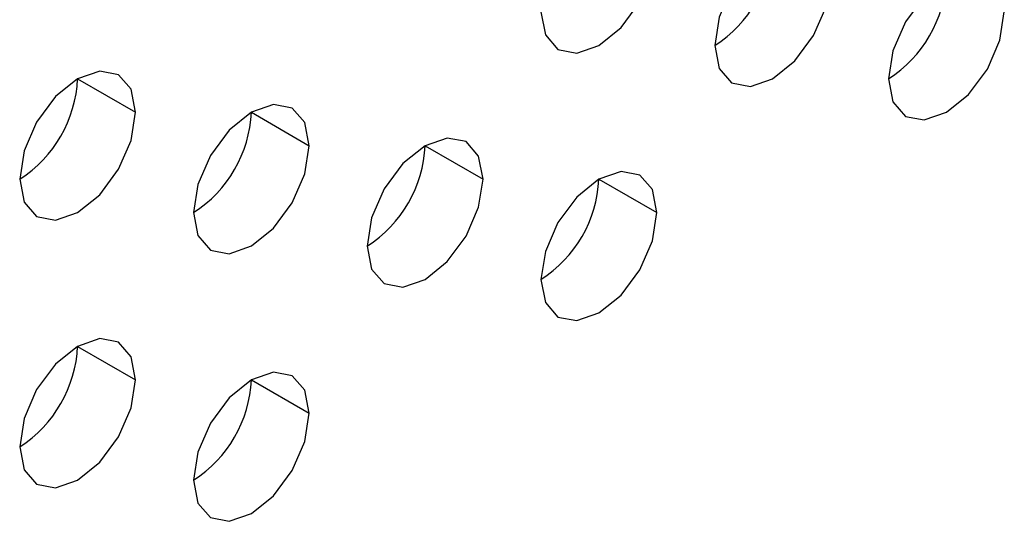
# Model space of a CAD drawing. Header units: millimetres. Extents: x 0 to 1118, y 0 to 864.
# Tile 345 of 397: x 994.636 to 995.838, y 717.464 to 718.077. Entities that reach past the tile are written whole.
import ezdxf

# ---------------------------------------------------------------- set-up
doc = ezdxf.new("R2010")
doc.units = ezdxf.units.MM

msp = doc.modelspace()

# ---------------------------------------------------------------- linework, layer by layer
at = {"color": 7, "linetype": 'Continuous', "lineweight": 25}
for p, q in [((994.7067, 718.0046), (994.7774, 717.9638)), ((994.9188, 717.9637), (994.9895, 717.9229)), ((995.131, 717.9229), (995.2017, 717.8821)), ((995.3431, 717.8821), (995.4138, 717.8412)), ((994.7067, 717.678), (994.7774, 717.6372)), ((994.9188, 717.6371), (994.9895, 717.5963))]:
    msp.add_line(p, q, dxfattribs=at)
at = {"color": 7, "linetype": 'Continuous', "lineweight": 25, "flags": 128}
for points in [[(995.6259, 718.127), (995.6206, 718.1551), (995.6052, 718.1728), (995.5823, 718.1772), (995.5552, 718.1678), (995.5282, 718.146), (995.5052, 718.1151), (995.4899, 718.0797), (995.4845, 718.0454)], [(995.2724, 718.0862), (995.2778, 718.0581), (995.2931, 718.0404), (995.316, 718.036), (995.3431, 718.0454), (995.3702, 718.0672), (995.3931, 718.0982), (995.4084, 718.1335), (995.4138, 718.1679)], [(995.8381, 718.0862), (995.8327, 718.1143), (995.8174, 718.1319), (995.7944, 718.1364), (995.7674, 718.127), (995.7403, 718.1052), (995.7174, 718.0742), (995.702, 718.0389), (995.6967, 718.0045)], [(995.4845, 718.0454), (995.4899, 718.0172), (995.5052, 717.9996), (995.5282, 717.9951), (995.5552, 718.0045), (995.5823, 718.0264), (995.6052, 718.0573), (995.6206, 718.0926), (995.6259, 718.127)], [(995.6967, 718.0045), (995.702, 717.9764), (995.7174, 717.9587), (995.7403, 717.9543), (995.7674, 717.9637), (995.7944, 717.9855), (995.8174, 718.0165), (995.8327, 718.0518), (995.8381, 718.0862)], [(994.7774, 717.9638), (994.772, 717.9919), (994.7567, 718.0096), (994.7338, 718.014), (994.7067, 718.0046), (994.6796, 717.9828), (994.6567, 717.9518), (994.6414, 717.9165), (994.636, 717.8821)], [(994.9895, 717.9229), (994.9842, 717.9511), (994.9688, 717.9687), (994.9459, 717.9732), (994.9188, 717.9638), (994.8918, 717.9419), (994.8688, 717.911), (994.8535, 717.8756), (994.8481, 717.8413)], [(994.636, 717.8821), (994.6414, 717.854), (994.6567, 717.8364), (994.6796, 717.8319), (994.7067, 717.8413), (994.7338, 717.8631), (994.7567, 717.8941), (994.772, 717.9294), (994.7774, 717.9638)], [(995.2017, 717.8821), (995.1963, 717.9102), (995.181, 717.9279), (995.158, 717.9323), (995.131, 717.9229), (995.1039, 717.9011), (995.081, 717.8701), (995.0656, 717.8348), (995.0603, 717.8004)], [(994.8481, 717.8413), (994.8535, 717.8131), (994.8688, 717.7955), (994.8918, 717.791), (994.9188, 717.8005), (994.9459, 717.8223), (994.9688, 717.8532), (994.9842, 717.8886), (994.9895, 717.9229)], [(995.4138, 717.8412), (995.4084, 717.8694), (995.3931, 717.887), (995.3702, 717.8915), (995.3431, 717.8821), (995.316, 717.8602), (995.2931, 717.8293), (995.2778, 717.7939), (995.2724, 717.7596)], [(995.0603, 717.8004), (995.0656, 717.7723), (995.081, 717.7547), (995.1039, 717.7502), (995.131, 717.7596), (995.158, 717.7814), (995.181, 717.8124), (995.1963, 717.8477), (995.2017, 717.8821)], [(995.2724, 717.7596), (995.2778, 717.7315), (995.2931, 717.7138), (995.316, 717.7094), (995.3431, 717.7188), (995.3702, 717.7406), (995.3931, 717.7715), (995.4084, 717.8069), (995.4138, 717.8412)], [(994.7774, 717.6372), (994.772, 717.6653), (994.7567, 717.6829), (994.7338, 717.6874), (994.7067, 717.678), (994.6796, 717.6562), (994.6567, 717.6252), (994.6414, 717.5899), (994.636, 717.5555)], [(994.9895, 717.5963), (994.9842, 717.6245), (994.9688, 717.6421), (994.9459, 717.6466), (994.9188, 717.6371), (994.8918, 717.6153), (994.8688, 717.5844), (994.8535, 717.549), (994.8481, 717.5147)], [(994.636, 717.5555), (994.6414, 717.5274), (994.6567, 717.5097), (994.6796, 717.5053), (994.7067, 717.5147), (994.7338, 717.5365), (994.7567, 717.5675), (994.772, 717.6028), (994.7774, 717.6372)], [(994.8481, 717.5147), (994.8535, 717.4865), (994.8688, 717.4689), (994.8918, 717.4644), (994.9188, 717.4738), (994.9459, 717.4957), (994.9688, 717.5266), (994.9842, 717.562), (994.9895, 717.5963)]]:
    msp.add_lwpolyline(points, dxfattribs=at)
at = {"color": 7, "linetype": 'Continuous', "lineweight": 25}
for centre in [(995.4017, 718.1748), (995.6138, 718.134), (994.5532, 718.0116), (994.7653, 717.9707), (994.9774, 717.9299), (995.1896, 717.889), (994.5532, 717.685), (994.7653, 717.6441)]:
    msp.add_arc(centre, 0.1537, 302.6055, 357.3945, dxfattribs=at)

doc.saveas('drawing.dxf')
